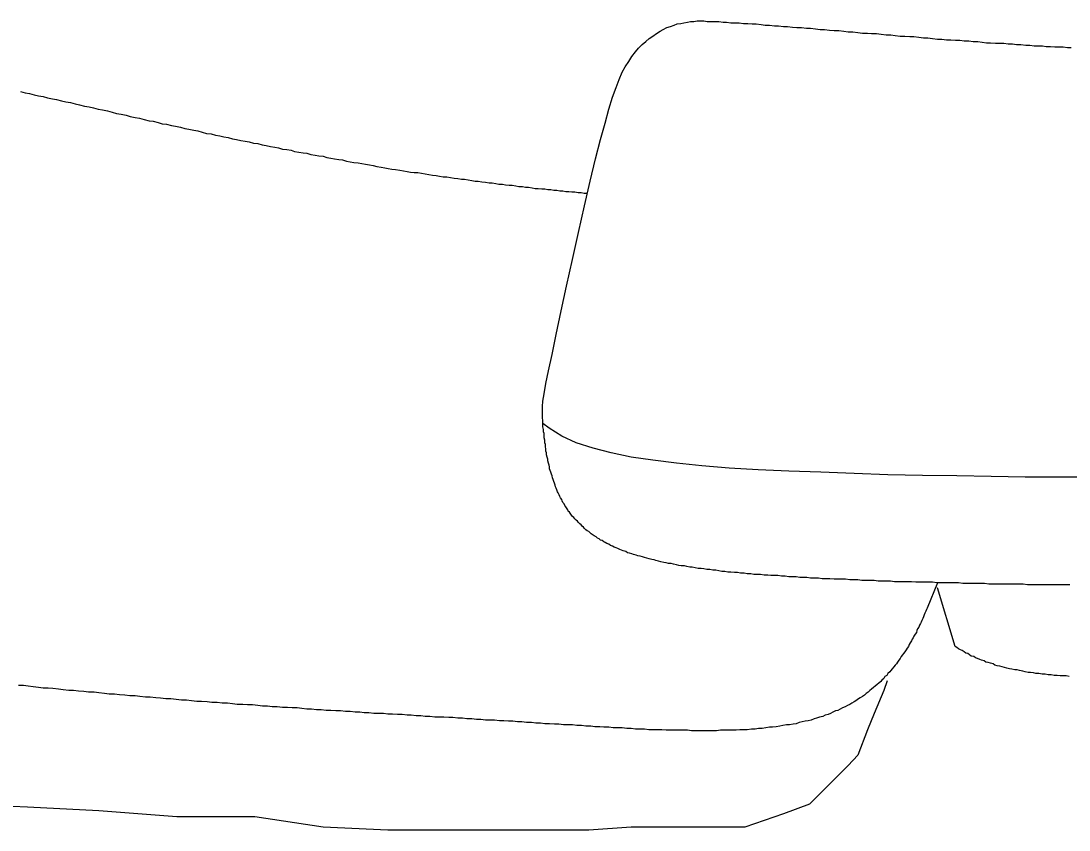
# Model space of a CAD drawing. Extents: x 6707406 to 6714471, y 1868570 to 1872341.
# Drawn here: x 6714288.46 to 6714328.3, y 1870072.13 to 1870102.88 of the extents above; entities that cross this region are included whole.
import ezdxf

# ---------------------------------------------------------------- set-up
doc = ezdxf.new("R2010")
doc.units = 0
doc.layers.add('Nongeo Data(60)', color=7, linetype='Continuous')

msp = doc.modelspace()

# ---------------------------------------------------------------- linework, layer by layer
at = {"layer": 'Nongeo Data(60)'}
for p, q in [((6714321.389, 1870077.802), (6714321.252, 1870077.434)), ((6714321.252, 1870077.434), (6714320.884, 1870076.562)), ((6714320.884, 1870076.562), (6714320.632, 1870075.942)), ((6714320.632, 1870075.942), (6714320.264, 1870074.977)), ((6714320.264, 1870074.977), (6714319.897, 1870074.587)), ((6714319.897, 1870074.587), (6714319.047, 1870073.737)), ((6714319.047, 1870073.737), (6714318.427, 1870073.117)), ((6714288.709, 1870073.002), (6714285.632, 1870073.117)), ((6714291.419, 1870072.864), (6714288.709, 1870073.002)), ((6714294.382, 1870072.635), (6714291.419, 1870072.864)), ((6714318.427, 1870073.117), (6714317.439, 1870072.749)), ((6714297.344, 1870072.635), (6714294.382, 1870072.635)), ((6714299.939, 1870072.244), (6714297.344, 1870072.635)), ((6714317.439, 1870072.749), (6714315.969, 1870072.244)), ((6714302.397, 1870072.129), (6714299.939, 1870072.244)), ((6714304.854, 1870072.129), (6714302.397, 1870072.129)), ((6714307.196, 1870072.129), (6714304.854, 1870072.129)), ((6714310.044, 1870072.129), (6714307.196, 1870072.129)), ((6714311.652, 1870072.244), (6714310.044, 1870072.129)), ((6714314.477, 1870072.244), (6714311.652, 1870072.244)), ((6714315.969, 1870072.244), (6714314.477, 1870072.244))]:
    msp.add_line(p, q, dxfattribs=at)
for points in [[(6714312.754, 1870102.49), (6714312.869, 1870102.559), (6714313.007, 1870102.628), (6714313.145, 1870102.674), (6714313.282, 1870102.72), (6714313.397, 1870102.766), (6714313.535, 1870102.789), (6714313.65, 1870102.812), (6714313.788, 1870102.835), (6714313.903, 1870102.858), (6714314.04, 1870102.858), (6714314.155, 1870102.881), (6714314.293, 1870102.881), (6714314.408, 1870102.881), (6714314.546, 1870102.858), (6714314.683, 1870102.858), (6714314.844, 1870102.858), (6714314.982, 1870102.858), (6714315.143, 1870102.835), (6714315.28, 1870102.835), (6714315.441, 1870102.812), (6714315.602, 1870102.812), (6714315.763, 1870102.812), (6714315.924, 1870102.789), (6714316.084, 1870102.789), (6714316.245, 1870102.766), (6714316.406, 1870102.766), (6714316.59, 1870102.743), (6714316.75, 1870102.72), (6714316.911, 1870102.72), (6714317.095, 1870102.697), (6714317.256, 1870102.697), (6714317.439, 1870102.674), (6714317.6, 1870102.674), (6714317.784, 1870102.651), (6714317.945, 1870102.628), (6714318.128, 1870102.628), (6714318.312, 1870102.605), (6714318.473, 1870102.605), (6714318.656, 1870102.582), (6714318.84, 1870102.559), (6714319.001, 1870102.559), (6714319.185, 1870102.536), (6714319.368, 1870102.513), (6714319.552, 1870102.513), (6714319.736, 1870102.49), (6714319.897, 1870102.467), (6714320.08, 1870102.467), (6714320.264, 1870102.444), (6714320.448, 1870102.421), (6714320.632, 1870102.421), (6714320.792, 1870102.398), (6714320.976, 1870102.398), (6714321.16, 1870102.375), (6714321.343, 1870102.352), (6714321.527, 1870102.352), (6714321.688, 1870102.329), (6714321.872, 1870102.307), (6714322.055, 1870102.307), (6714322.239, 1870102.284), (6714322.4, 1870102.284), (6714322.584, 1870102.261), (6714322.767, 1870102.238), (6714322.928, 1870102.238), (6714323.112, 1870102.215)], [(6714308.666, 1870085.518), (6714308.643, 1870085.587), (6714308.62, 1870085.656), (6714308.597, 1870085.725), (6714308.574, 1870085.794), (6714308.551, 1870085.863), (6714308.551, 1870085.932), (6714308.529, 1870086.001), (6714308.506, 1870086.07), (6714308.483, 1870086.162), (6714308.483, 1870086.23), (6714308.46, 1870086.299), (6714308.437, 1870086.391), (6714308.437, 1870086.46), (6714308.414, 1870086.529), (6714308.414, 1870086.621), (6714308.391, 1870086.69), (6714308.391, 1870086.782), (6714308.368, 1870086.85), (6714308.368, 1870086.942), (6714308.345, 1870087.034), (6714308.345, 1870087.103), (6714308.345, 1870087.195), (6714308.322, 1870087.264), (6714308.322, 1870087.356), (6714308.299, 1870087.448), (6714308.299, 1870087.539), (6714308.299, 1870087.608), (6714308.299, 1870087.7), (6714308.276, 1870087.792), (6714308.276, 1870087.884), (6714308.276, 1870087.976), (6714308.276, 1870088.091), (6714308.276, 1870088.228), (6714308.299, 1870088.435), (6714308.345, 1870088.711), (6714308.414, 1870089.101), (6714308.506, 1870089.583), (6714308.643, 1870090.204), (6714308.804, 1870090.961), (6714308.988, 1870091.857), (6714309.195, 1870092.799), (6714309.424, 1870093.809), (6714309.654, 1870094.843), (6714309.884, 1870095.853), (6714310.09, 1870096.795), (6714310.297, 1870097.644), (6714310.481, 1870098.379), (6714310.664, 1870098.999), (6714310.802, 1870099.528), (6714310.94, 1870099.987), (6714311.078, 1870100.354), (6714311.193, 1870100.653), (6714311.307, 1870100.929), (6714311.422, 1870101.135), (6714311.56, 1870101.342), (6714311.675, 1870101.526), (6714311.813, 1870101.709), (6714311.927, 1870101.847), (6714312.065, 1870101.985), (6714312.203, 1870102.1), (6714312.341, 1870102.215), (6714312.479, 1870102.307), (6714312.616, 1870102.398), (6714312.754, 1870102.49)], [(6714323.112, 1870102.215), (6714323.296, 1870102.192), (6714323.456, 1870102.192), (6714323.64, 1870102.169), (6714323.801, 1870102.169), (6714323.985, 1870102.146), (6714324.145, 1870102.146), (6714324.306, 1870102.123), (6714324.49, 1870102.123), (6714324.651, 1870102.1), (6714324.834, 1870102.1), (6714324.995, 1870102.077), (6714325.156, 1870102.054), (6714325.317, 1870102.054), (6714325.5, 1870102.031), (6714325.661, 1870102.031), (6714325.822, 1870102.031), (6714325.983, 1870102.008), (6714326.143, 1870102.008), (6714326.304, 1870101.985), (6714326.465, 1870101.985), (6714326.649, 1870101.962), (6714326.809, 1870101.962), (6714326.97, 1870101.939), (6714327.131, 1870101.939), (6714327.292, 1870101.939), (6714327.429, 1870101.916), (6714327.59, 1870101.916), (6714327.751, 1870101.893), (6714327.912, 1870101.893), (6714328.072, 1870101.893), (6714328.233, 1870101.87), (6714328.371, 1870101.87)], [(6714288.433, 1870100.194), (6714288.617, 1870100.148), (6714288.778, 1870100.125), (6714288.962, 1870100.079), (6714289.122, 1870100.033), (6714289.306, 1870100.01), (6714289.467, 1870099.964), (6714289.651, 1870099.918), (6714289.811, 1870099.895), (6714289.995, 1870099.849), (6714290.156, 1870099.803), (6714290.34, 1870099.78), (6714290.523, 1870099.734), (6714290.684, 1870099.688), (6714290.868, 1870099.642), (6714291.051, 1870099.62), (6714291.212, 1870099.574), (6714291.396, 1870099.528), (6714291.557, 1870099.505), (6714291.74, 1870099.459), (6714291.924, 1870099.413), (6714292.085, 1870099.367), (6714292.269, 1870099.344), (6714292.452, 1870099.298)], [(6714292.452, 1870099.298), (6714292.613, 1870099.252), (6714292.797, 1870099.206), (6714292.958, 1870099.183), (6714293.141, 1870099.137), (6714293.325, 1870099.091), (6714293.486, 1870099.068), (6714293.67, 1870099.022), (6714293.83, 1870098.976), (6714293.991, 1870098.954), (6714294.175, 1870098.908), (6714294.336, 1870098.885), (6714294.519, 1870098.839), (6714294.68, 1870098.793), (6714294.841, 1870098.77), (6714295.025, 1870098.724), (6714295.185, 1870098.701), (6714295.346, 1870098.655), (6714295.507, 1870098.609), (6714295.691, 1870098.586), (6714295.851, 1870098.54), (6714296.012, 1870098.517), (6714296.173, 1870098.471), (6714296.334, 1870098.448), (6714296.494, 1870098.402), (6714296.655, 1870098.379), (6714296.816, 1870098.333), (6714296.977, 1870098.31), (6714297.137, 1870098.287), (6714297.298, 1870098.242), (6714297.459, 1870098.219), (6714297.62, 1870098.173), (6714297.78, 1870098.15), (6714297.941, 1870098.104), (6714298.102, 1870098.081), (6714298.24, 1870098.058), (6714298.401, 1870098.012), (6714298.561, 1870097.989), (6714298.722, 1870097.966), (6714298.86, 1870097.92), (6714299.021, 1870097.897), (6714299.181, 1870097.874), (6714299.319, 1870097.851), (6714299.48, 1870097.805), (6714299.641, 1870097.782), (6714299.779, 1870097.759), (6714299.939, 1870097.736), (6714300.077, 1870097.69), (6714300.238, 1870097.667), (6714300.376, 1870097.644), (6714300.536, 1870097.621), (6714300.674, 1870097.599), (6714300.835, 1870097.553), (6714300.973, 1870097.53), (6714301.111, 1870097.507), (6714301.271, 1870097.484), (6714301.409, 1870097.461), (6714301.547, 1870097.438), (6714301.708, 1870097.415), (6714301.845, 1870097.392), (6714301.983, 1870097.346), (6714302.144, 1870097.323), (6714302.282, 1870097.3), (6714302.42, 1870097.277), (6714302.557, 1870097.254)], [(6714302.557, 1870097.254), (6714302.695, 1870097.231), (6714302.856, 1870097.208), (6714302.994, 1870097.185), (6714303.132, 1870097.162), (6714303.269, 1870097.139), (6714303.407, 1870097.116), (6714303.545, 1870097.116), (6714303.683, 1870097.093), (6714303.821, 1870097.07), (6714303.958, 1870097.047), (6714304.096, 1870097.024), (6714304.234, 1870097.001), (6714304.372, 1870096.978), (6714304.509, 1870096.955), (6714304.647, 1870096.955), (6714304.785, 1870096.933), (6714304.923, 1870096.91), (6714305.061, 1870096.887), (6714305.198, 1870096.864), (6714305.313, 1870096.864), (6714305.451, 1870096.841), (6714305.589, 1870096.818), (6714305.727, 1870096.795), (6714305.842, 1870096.795), (6714305.979, 1870096.772), (6714306.117, 1870096.749), (6714306.255, 1870096.726), (6714306.37, 1870096.726), (6714306.508, 1870096.703), (6714306.622, 1870096.68), (6714306.76, 1870096.68), (6714306.875, 1870096.657), (6714307.013, 1870096.634), (6714307.128, 1870096.634), (6714307.265, 1870096.611), (6714307.38, 1870096.588), (6714307.518, 1870096.588), (6714307.633, 1870096.565), (6714307.748, 1870096.565), (6714307.885, 1870096.542), (6714308, 1870096.519), (6714308.115, 1870096.519), (6714308.253, 1870096.496), (6714308.368, 1870096.496), (6714308.483, 1870096.473), (6714308.597, 1870096.473), (6714308.712, 1870096.45), (6714308.827, 1870096.45), (6714308.942, 1870096.427), (6714309.057, 1870096.427), (6714309.172, 1870096.404), (6714309.286, 1870096.404), (6714309.401, 1870096.381), (6714309.516, 1870096.381), (6714309.631, 1870096.358), (6714309.746, 1870096.358), (6714309.861, 1870096.335), (6714309.975, 1870096.335), (6714309.998, 1870096.335)], [(6714329.129, 1870085.541), (6714327.889, 1870085.541), (6714326.626, 1870085.541), (6714325.34, 1870085.564), (6714324.03, 1870085.587), (6714322.721, 1870085.61), (6714321.412, 1870085.633), (6714320.126, 1870085.679), (6714318.863, 1870085.725), (6714317.646, 1870085.771), (6714316.475, 1870085.817), (6714315.372, 1870085.886), (6714314.339, 1870085.978), (6714313.374, 1870086.07), (6714312.479, 1870086.184), (6714311.652, 1870086.299), (6714310.894, 1870086.46), (6714310.205, 1870086.644), (6714309.562, 1870086.85), (6714309.011, 1870087.103), (6714308.529, 1870087.402), (6714308.299, 1870087.585)], [(6714311.744, 1870082.602), (6714311.675, 1870082.625), (6714311.583, 1870082.648), (6714311.514, 1870082.671), (6714311.445, 1870082.717), (6714311.353, 1870082.74), (6714311.284, 1870082.763), (6714311.216, 1870082.786), (6714311.147, 1870082.831), (6714311.078, 1870082.854), (6714311.009, 1870082.877), (6714310.94, 1870082.923), (6714310.871, 1870082.946), (6714310.802, 1870082.992), (6714310.733, 1870083.015), (6714310.664, 1870083.061), (6714310.618, 1870083.084), (6714310.55, 1870083.13), (6714310.481, 1870083.153), (6714310.435, 1870083.199), (6714310.366, 1870083.222), (6714310.32, 1870083.268), (6714310.251, 1870083.314), (6714310.205, 1870083.337), (6714310.136, 1870083.383), (6714310.09, 1870083.429), (6714310.044, 1870083.474), (6714309.975, 1870083.497), (6714309.929, 1870083.543), (6714309.884, 1870083.589), (6714309.838, 1870083.635), (6714309.792, 1870083.681), (6714309.746, 1870083.727), (6714309.7, 1870083.773), (6714309.654, 1870083.819), (6714309.608, 1870083.865), (6714309.562, 1870083.911), (6714309.516, 1870083.957), (6714309.47, 1870084.003), (6714309.424, 1870084.049), (6714309.378, 1870084.095), (6714309.355, 1870084.141), (6714309.309, 1870084.209), (6714309.263, 1870084.255), (6714309.24, 1870084.301), (6714309.195, 1870084.37), (6714309.172, 1870084.416), (6714309.126, 1870084.462), (6714309.103, 1870084.531), (6714309.057, 1870084.577), (6714309.034, 1870084.646), (6714309.011, 1870084.692), (6714308.965, 1870084.761), (6714308.942, 1870084.807), (6714308.919, 1870084.875), (6714308.873, 1870084.944), (6714308.85, 1870084.99), (6714308.827, 1870085.059), (6714308.804, 1870085.128), (6714308.781, 1870085.174), (6714308.758, 1870085.243), (6714308.735, 1870085.312), (6714308.712, 1870085.381), (6714308.689, 1870085.45), (6714308.666, 1870085.518)], [(6714319.07, 1870081.683), (6714318.909, 1870081.683), (6714318.771, 1870081.706), (6714318.634, 1870081.706), (6714318.473, 1870081.706), (6714318.335, 1870081.729), (6714318.197, 1870081.729), (6714318.059, 1870081.729), (6714317.922, 1870081.752), (6714317.784, 1870081.752), (6714317.646, 1870081.752), (6714317.508, 1870081.775), (6714317.37, 1870081.775), (6714317.233, 1870081.798), (6714317.095, 1870081.798), (6714316.957, 1870081.798), (6714316.842, 1870081.821), (6714316.704, 1870081.821), (6714316.567, 1870081.844), (6714316.452, 1870081.844), (6714316.314, 1870081.844), (6714316.199, 1870081.867), (6714316.061, 1870081.867), (6714315.946, 1870081.89), (6714315.809, 1870081.89), (6714315.694, 1870081.913), (6714315.579, 1870081.913), (6714315.441, 1870081.936), (6714315.326, 1870081.936), (6714315.212, 1870081.959), (6714315.097, 1870081.959), (6714314.982, 1870081.982), (6714314.867, 1870082.005), (6714314.752, 1870082.005), (6714314.637, 1870082.028), (6714314.523, 1870082.028), (6714314.408, 1870082.051), (6714314.316, 1870082.074), (6714314.201, 1870082.074), (6714314.086, 1870082.097), (6714313.971, 1870082.12), (6714313.88, 1870082.12), (6714313.765, 1870082.142), (6714313.673, 1870082.165), (6714313.558, 1870082.165), (6714313.466, 1870082.188), (6714313.374, 1870082.211), (6714313.259, 1870082.234), (6714313.168, 1870082.257), (6714313.076, 1870082.257), (6714312.984, 1870082.28), (6714312.892, 1870082.303), (6714312.777, 1870082.326), (6714312.685, 1870082.349), (6714312.593, 1870082.372), (6714312.525, 1870082.395), (6714312.433, 1870082.418), (6714312.341, 1870082.441), (6714312.249, 1870082.464), (6714312.157, 1870082.487), (6714312.088, 1870082.51), (6714311.996, 1870082.533), (6714311.905, 1870082.556), (6714311.836, 1870082.579), (6714311.744, 1870082.602)], [(6714328.325, 1870081.454), (6714328.164, 1870081.454), (6714328.004, 1870081.454), (6714327.843, 1870081.454), (6714327.682, 1870081.454), (6714327.521, 1870081.454), (6714327.361, 1870081.454), (6714327.2, 1870081.454), (6714327.039, 1870081.454), (6714326.878, 1870081.454), (6714326.717, 1870081.454), (6714326.557, 1870081.476), (6714326.396, 1870081.476), (6714326.212, 1870081.476), (6714326.051, 1870081.476), (6714325.891, 1870081.476), (6714325.73, 1870081.476), (6714325.569, 1870081.476), (6714325.408, 1870081.476), (6714325.248, 1870081.476), (6714325.087, 1870081.499), (6714324.903, 1870081.499), (6714324.742, 1870081.499), (6714324.582, 1870081.499), (6714324.421, 1870081.499), (6714324.26, 1870081.499), (6714324.099, 1870081.522), (6714323.939, 1870081.522), (6714323.778, 1870081.522), (6714323.594, 1870081.522), (6714323.433, 1870081.522), (6714323.273, 1870081.522), (6714323.112, 1870081.545), (6714322.951, 1870081.545), (6714322.79, 1870081.545), (6714322.63, 1870081.545), (6714322.469, 1870081.545), (6714322.308, 1870081.568), (6714322.147, 1870081.568), (6714321.987, 1870081.568), (6714321.826, 1870081.568), (6714321.665, 1870081.568), (6714321.504, 1870081.591), (6714321.366, 1870081.591), (6714321.206, 1870081.591), (6714321.045, 1870081.591), (6714320.884, 1870081.614), (6714320.723, 1870081.614), (6714320.586, 1870081.614), (6714320.425, 1870081.614), (6714320.264, 1870081.637), (6714320.103, 1870081.637), (6714319.966, 1870081.637), (6714319.805, 1870081.66), (6714319.667, 1870081.66), (6714319.506, 1870081.66), (6714319.368, 1870081.66), (6714319.208, 1870081.683), (6714319.07, 1870081.683)], [(6714323.296, 1870081.522), (6714322.905, 1870080.558), (6714322.882, 1870080.512), (6714322.859, 1870080.443), (6714322.813, 1870080.374), (6714322.79, 1870080.305), (6714322.767, 1870080.236), (6714322.744, 1870080.167), (6714322.698, 1870080.099), (6714322.676, 1870080.03), (6714322.653, 1870079.984), (6714322.607, 1870079.915), (6714322.584, 1870079.846), (6714322.538, 1870079.777), (6714322.515, 1870079.708), (6714322.492, 1870079.639), (6714322.446, 1870079.57), (6714322.4, 1870079.501), (6714322.377, 1870079.433), (6714322.331, 1870079.387), (6714322.308, 1870079.318), (6714322.262, 1870079.249), (6714322.216, 1870079.18), (6714322.193, 1870079.111), (6714322.147, 1870079.042), (6714322.101, 1870078.973), (6714322.055, 1870078.904), (6714322.009, 1870078.835), (6714321.964, 1870078.789), (6714321.918, 1870078.721), (6714321.872, 1870078.652), (6714321.826, 1870078.583), (6714321.78, 1870078.514), (6714321.734, 1870078.445), (6714321.688, 1870078.399), (6714321.642, 1870078.33), (6714321.573, 1870078.261), (6714321.527, 1870078.192), (6714321.481, 1870078.146), (6714321.412, 1870078.078), (6714321.366, 1870078.009), (6714321.298, 1870077.963), (6714321.252, 1870077.894), (6714321.183, 1870077.825), (6714321.137, 1870077.779), (6714321.068, 1870077.71), (6714320.999, 1870077.664), (6714320.93, 1870077.595), (6714320.861, 1870077.549), (6714320.792, 1870077.48), (6714320.723, 1870077.434), (6714320.655, 1870077.366), (6714320.586, 1870077.32), (6714320.517, 1870077.251), (6714320.448, 1870077.205), (6714320.356, 1870077.159), (6714320.287, 1870077.113), (6714320.195, 1870077.044), (6714320.126, 1870076.998), (6714320.034, 1870076.952), (6714319.966, 1870076.906), (6714319.874, 1870076.86), (6714319.782, 1870076.814), (6714319.69, 1870076.768), (6714319.598, 1870076.723)], [(6714326.74, 1870078.123), (6714326.626, 1870078.146), (6714326.534, 1870078.169), (6714326.419, 1870078.192), (6714326.327, 1870078.215), (6714326.235, 1870078.215), (6714326.12, 1870078.238), (6714326.029, 1870078.261), (6714325.937, 1870078.284), (6714325.845, 1870078.307), (6714325.753, 1870078.33), (6714325.661, 1870078.353), (6714325.569, 1870078.376), (6714325.477, 1870078.399), (6714325.408, 1870078.445), (6714325.317, 1870078.468), (6714325.225, 1870078.491), (6714325.133, 1870078.514), (6714325.064, 1870078.56), (6714324.972, 1870078.583), (6714324.903, 1870078.606), (6714324.811, 1870078.652), (6714324.742, 1870078.675), (6714324.674, 1870078.721), (6714324.582, 1870078.744), (6714324.513, 1870078.789), (6714324.444, 1870078.835), (6714324.375, 1870078.858), (6714324.306, 1870078.904), (6714324.237, 1870078.95), (6714324.168, 1870078.973), (6714324.099, 1870079.019), (6714324.03, 1870079.065), (6714323.962, 1870079.111), (6714323.296, 1870081.339)], [(6714328.302, 1870077.963), (6714328.187, 1870077.986), (6714328.072, 1870077.986), (6714327.958, 1870077.986), (6714327.843, 1870078.009), (6714327.728, 1870078.009), (6714327.613, 1870078.032), (6714327.498, 1870078.032), (6714327.384, 1870078.055), (6714327.269, 1870078.055), (6714327.154, 1870078.078), (6714327.039, 1870078.078), (6714326.947, 1870078.1), (6714326.832, 1870078.123), (6714326.74, 1870078.123)], [(6714299.319, 1870076.723), (6714299.135, 1870076.745), (6714298.952, 1870076.768), (6714298.768, 1870076.768), (6714298.584, 1870076.791), (6714298.401, 1870076.791), (6714298.194, 1870076.814), (6714298.01, 1870076.814), (6714297.826, 1870076.837), (6714297.643, 1870076.837), (6714297.459, 1870076.86), (6714297.252, 1870076.883), (6714297.069, 1870076.883), (6714296.885, 1870076.906), (6714296.678, 1870076.906), (6714296.494, 1870076.929), (6714296.311, 1870076.952), (6714296.104, 1870076.952), (6714295.92, 1870076.975), (6714295.714, 1870076.975), (6714295.53, 1870076.998), (6714295.323, 1870077.021), (6714295.139, 1870077.021), (6714294.933, 1870077.044), (6714294.749, 1870077.067), (6714294.565, 1870077.067), (6714294.359, 1870077.09), (6714294.152, 1870077.113), (6714293.968, 1870077.113), (6714293.761, 1870077.136), (6714293.578, 1870077.159), (6714293.371, 1870077.182), (6714293.187, 1870077.182), (6714292.981, 1870077.205), (6714292.797, 1870077.228), (6714292.59, 1870077.228), (6714292.406, 1870077.251), (6714292.2, 1870077.274), (6714292.016, 1870077.297), (6714291.809, 1870077.297), (6714291.626, 1870077.32), (6714291.419, 1870077.343), (6714291.235, 1870077.366), (6714291.029, 1870077.366), (6714290.845, 1870077.389), (6714290.638, 1870077.412), (6714290.454, 1870077.434), (6714290.271, 1870077.434), (6714290.064, 1870077.457), (6714289.88, 1870077.48), (6714289.674, 1870077.503), (6714289.49, 1870077.526), (6714289.306, 1870077.526), (6714289.122, 1870077.549), (6714288.916, 1870077.572), (6714288.732, 1870077.595), (6714288.548, 1870077.618), (6714288.364, 1870077.618)], [(6714310.618, 1870076.034), (6714310.458, 1870076.057), (6714310.274, 1870076.057), (6714310.113, 1870076.079), (6714309.929, 1870076.079), (6714309.769, 1870076.102), (6714309.585, 1870076.102), (6714309.424, 1870076.125), (6714309.24, 1870076.125), (6714309.08, 1870076.125), (6714308.896, 1870076.148), (6714308.735, 1870076.148), (6714308.551, 1870076.171), (6714308.368, 1870076.171), (6714308.207, 1870076.194), (6714308.023, 1870076.194), (6714307.863, 1870076.217), (6714307.679, 1870076.217), (6714307.495, 1870076.24), (6714307.334, 1870076.24), (6714307.151, 1870076.263), (6714306.99, 1870076.263), (6714306.806, 1870076.286), (6714306.645, 1870076.286), (6714306.462, 1870076.309), (6714306.278, 1870076.309), (6714306.117, 1870076.309), (6714305.933, 1870076.332), (6714305.773, 1870076.332), (6714305.589, 1870076.355), (6714305.405, 1870076.355), (6714305.244, 1870076.378), (6714305.061, 1870076.378), (6714304.877, 1870076.401), (6714304.716, 1870076.401), (6714304.532, 1870076.424), (6714304.349, 1870076.424), (6714304.188, 1870076.424), (6714304.004, 1870076.447), (6714303.821, 1870076.447), (6714303.66, 1870076.47), (6714303.476, 1870076.47), (6714303.292, 1870076.493), (6714303.132, 1870076.493), (6714302.948, 1870076.516), (6714302.764, 1870076.516), (6714302.58, 1870076.539), (6714302.397, 1870076.539), (6714302.236, 1870076.562), (6714302.052, 1870076.562), (6714301.868, 1870076.562), (6714301.685, 1870076.585), (6714301.501, 1870076.585), (6714301.34, 1870076.608), (6714301.156, 1870076.608), (6714300.973, 1870076.631), (6714300.789, 1870076.631), (6714300.605, 1870076.654), (6714300.422, 1870076.654), (6714300.238, 1870076.677), (6714300.054, 1870076.677), (6714299.87, 1870076.7), (6714299.687, 1870076.7), (6714299.503, 1870076.723), (6714299.319, 1870076.723)], [(6714319.598, 1870076.723), (6714319.506, 1870076.677), (6714319.414, 1870076.654), (6714319.322, 1870076.608), (6714319.231, 1870076.562), (6714319.139, 1870076.516), (6714319.024, 1870076.493), (6714318.932, 1870076.447), (6714318.817, 1870076.424), (6714318.702, 1870076.378), (6714318.611, 1870076.355), (6714318.496, 1870076.309), (6714318.381, 1870076.286), (6714318.266, 1870076.263), (6714318.151, 1870076.24), (6714318.036, 1870076.217), (6714317.922, 1870076.171), (6714317.807, 1870076.148), (6714317.669, 1870076.125), (6714317.554, 1870076.125), (6714317.416, 1870076.102), (6714317.301, 1870076.079), (6714317.164, 1870076.057), (6714317.026, 1870076.034), (6714316.911, 1870076.034), (6714316.773, 1870076.011), (6714316.635, 1870075.988), (6714316.498, 1870075.988), (6714316.36, 1870075.965), (6714316.222, 1870075.965), (6714316.061, 1870075.942), (6714315.924, 1870075.942), (6714315.786, 1870075.942), (6714315.648, 1870075.919), (6714315.487, 1870075.919), (6714315.349, 1870075.919), (6714315.189, 1870075.919), (6714315.051, 1870075.919), (6714314.89, 1870075.896), (6714314.729, 1870075.896), (6714314.592, 1870075.896), (6714314.431, 1870075.896), (6714314.27, 1870075.896), (6714314.109, 1870075.896), (6714313.948, 1870075.896), (6714313.788, 1870075.919), (6714313.627, 1870075.919), (6714313.466, 1870075.919), (6714313.305, 1870075.919), (6714313.145, 1870075.919), (6714312.984, 1870075.919), (6714312.823, 1870075.942), (6714312.662, 1870075.942), (6714312.502, 1870075.942), (6714312.318, 1870075.942), (6714312.157, 1870075.965), (6714311.996, 1870075.965), (6714311.813, 1870075.965), (6714311.652, 1870075.988), (6714311.491, 1870075.988), (6714311.307, 1870076.011), (6714311.147, 1870076.011), (6714310.963, 1870076.011), (6714310.802, 1870076.034), (6714310.618, 1870076.034)]]:
    msp.add_lwpolyline(points, dxfattribs=at)

doc.saveas('drawing.dxf')
